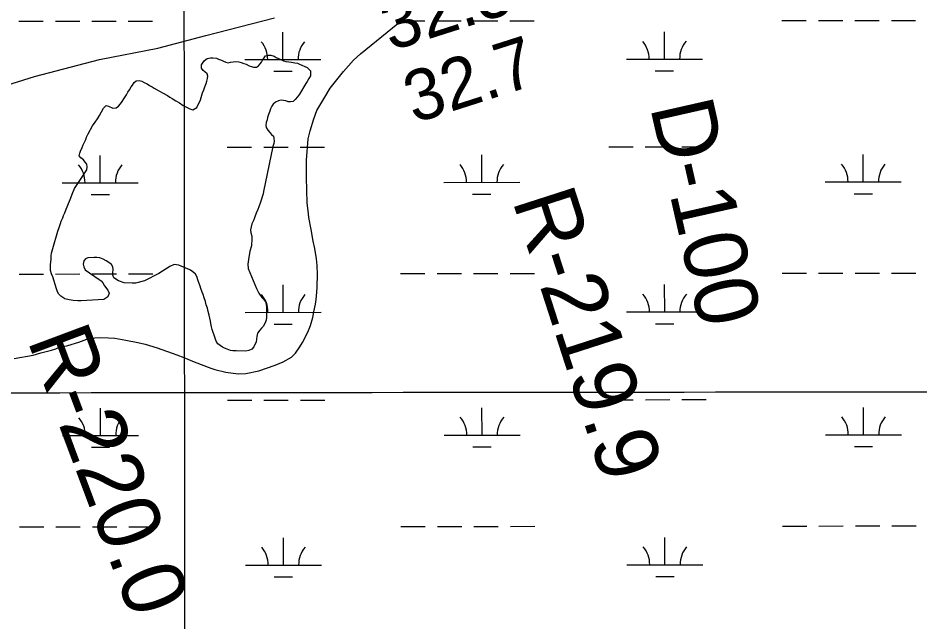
# Model space of a CAD drawing. Extents: x 3297753 to 3335611, y 652252 to 677623.
# Drawn here: x 3317419 to 3318606, y 666433 to 667228 of the extents above; entities that cross this region are included whole.
import ezdxf

# ---------------------------------------------------------------- set-up
doc = ezdxf.new("R2010")
doc.units = 0
for name, color, linetype in [('V-GRID-MAJR', 7, 'Continuous'), ('V-RIVR-RANG', 7, 'Continuous'), ('V-RIVR-RANG-IDEN', 7, 'Continuous'), ('V-ROAD-CNTR', 7, 'Continuous'), ('V-SITE-VEGE', 7, 'Continuous'), ('V-TOPO-SHOR', 7, 'Continuous'), ('V-WETL-SWMP', 7, 'Continuous')]:
    doc.layers.add(name, color=color, linetype=linetype)

msp = doc.modelspace()

# ---------------------------------------------------------------- linework, layer by layer
at = {"layer": 'V-GRID-MAJR'}
for points in [[(3317647.879, 657646.666), (3317644.7970000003, 660673.924), (3317638.625, 666735.341), (3317632.454, 672796.784), (3317629.365, 675830.954)], [(3301864.932, 666722.723), (3307122.83, 666726.164), (3312380.728, 666730.37), (3317638.625, 666735.341), (3322896.522, 666741.077), (3328154.418, 666747.577), (3333412.313, 666754.8420000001), (3333412.3140000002, 666754.8420000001)]]:
    msp.add_spline(points, degree=3, dxfattribs=at)
at = {"layer": 'V-ROAD-CNTR'}
msp.add_lwpolyline([(3317316.183, 667112.265), (3317441.097, 667151.101), (3317526.685, 667173.701), (3317603.272, 667188.452), (3317666.571, 667205.1950000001), (3317756.612, 667228.61)], dxfattribs=at)
at = {"layer": 'V-SITE-VEGE'}
for p, q in [((3317869.747, 667181.268), (3317925.924, 667226.709)), ((3317925.924, 667226.709), (3317930.546, 667231.188)), ((3317847.447, 667158.0400000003), (3317860.9220000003, 667172.7200000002)), ((3317860.9220000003, 667172.7200000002), (3317869.747, 667181.268)), ((3317830.127, 667135.9720000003), (3317847.447, 667158.0400000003)), ((3317822.903, 667124.09), (3317830.127, 667135.9720000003)), ((3317812.69, 667106.4610000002), (3317822.903, 667124.09)), ((3317808.375, 667095.357), (3317812.69, 667106.4610000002)), ((3317803.572, 667079.712), (3317808.375, 667095.357)), ((3317800.924, 667069.408), (3317803.572, 667079.712)), ((3317798.819, 667041.306), (3317800.924, 667069.408)), ((3317799.0870000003, 667032.1980000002), (3317798.819, 667041.306)), ((3317798.862, 667018.133), (3317799.0870000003, 667032.1980000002)), ((3317799.573, 666985.0180000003), (3317798.862, 667018.133)), ((3317801.41, 666970.508), (3317799.573, 666985.0180000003)), ((3317802.1550000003, 666965.53), (3317801.41, 666970.508)), ((3317805.215, 666949.758), (3317802.1550000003, 666965.53)), ((3317807.865, 666934.406), (3317805.215, 666949.758)), ((3317809.7800000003, 666924.858), (3317807.865, 666934.406)), ((3317812.045, 666911.1680000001), (3317809.7800000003, 666924.858)), ((3317812.733, 666902.468), (3317812.045, 666911.1680000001)), ((3317813.38, 666891.284), (3317812.733, 666902.468)), ((3317813.102, 666873.9100000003), (3317813.38, 666891.284)), ((3317811.603, 666857.797), (3317812.5810000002, 666867.297)), ((3317812.5810000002, 666867.297), (3317813.102, 666873.9100000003)), ((3317808.449, 666841.71), (3317810.677, 666851.606)), ((3317810.677, 666851.606), (3317811.603, 666857.797)), ((3317807.089, 666834.284), (3317808.449, 666841.71)), ((3317804.021, 666823.5750000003), (3317807.089, 666834.284)), ((3317798.43, 666810.422), (3317801.432, 666816.9940000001)), ((3317801.432, 666816.9940000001), (3317804.021, 666823.5750000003)), ((3317499.541, 666801.5570000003), (3317509.948, 666805.5280000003)), ((3317509.948, 666805.5280000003), (3317514.931, 666806.6890000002)), ((3317514.931, 666806.6890000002), (3317520.324, 666807.4300000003)), ((3317520.324, 666807.43), (3317526.949, 666807.737)), ((3317526.949, 666807.7370000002), (3317538.5300000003, 666807.5510000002)), ((3317538.5300000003, 666807.551), (3317546.798, 666807.0059999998)), ((3317546.798, 666807.006), (3317561.237, 666804.2930000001)), ((3317561.237, 666804.2930000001), (3317576.91, 666801.145)), ((3317793.728, 666800.981), (3317798.43, 666810.422)), ((3317463.3710000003, 666790.9640000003), (3317469.1950000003, 666792.9390000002)), ((3317469.1950000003, 666792.9390000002), (3317471.698, 666794.1410000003)), ((3317471.698, 666794.1410000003), (3317475.434, 666794.9070000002)), ((3317475.434, 666794.907), (3317484.987, 666797.237)), ((3317484.987, 666797.2370000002), (3317499.541, 666801.5570000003)), ((3317576.91, 666801.145), (3317586.806, 666798.917)), ((3317586.806, 666798.917), (3317602.451, 666794.1140000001)), ((3317602.451, 666794.1140000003), (3317628.3740000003, 666785.011)), ((3317784.401, 666787.063), (3317790.332, 666795.656)), ((3317790.332, 666795.656), (3317793.728, 666800.981)), ((3317414.372, 666780.1630000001), (3317439.272, 666784.73)), ((3317439.272, 666784.7300000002), (3317449.248, 666787.466)), ((3317449.248, 666787.466), (3317463.3710000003, 666790.964)), ((3317628.3740000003, 666785.011), (3317637.42, 666781.5560000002)), ((3317637.42, 666781.5560000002), (3317650.986, 666775.9590000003)), ((3317768.083, 666775.737), (3317778.937, 666781.7710000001)), ((3317778.937, 666781.7710000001), (3317784.401, 666787.063)), ((3317650.986, 666775.959), (3317673.193, 666767.326)), ((3317736.031, 666763.8390000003), (3317757.668, 666771.353)), ((3317757.668, 666771.353), (3317768.083, 666775.737)), ((3317673.193, 666767.326), (3317678.13, 666765.5940000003)), ((3317678.13, 666765.594), (3317692.968, 666762.0449999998)), ((3317692.968, 666762.045), (3317709.076, 666760.132)), ((3317709.076, 666760.132), (3317719.0100000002, 666760.388)), ((3317719.0100000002, 666760.3880000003), (3317736.031, 666763.8390000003))]:
    msp.add_line(p, q, dxfattribs=at)
at = {"layer": 'V-TOPO-SHOR'}
for points in [[(3317660.896, 667162.345), (3317660.9020000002, 667166.506), (3317662.524, 667169.277), (3317664.843, 667172.277), (3317668.083, 667174.817), (3317672.4760000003, 667175.964), (3317675.7120000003, 667175.96), (3317680.3340000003, 667175.257), (3317683.107, 667173.867), (3317687.0330000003, 667172.705), (3317689.806, 667171.3150000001), (3317692.808, 667169.922), (3317696.042, 667169.453), (3317699.049, 667169.912), (3317702.286, 667170.6), (3317705.754, 667171.057), (3317709.684, 667170.588), (3317713.149, 667169.889), (3317716.614, 667168.497), (3317719.619, 667167.567), (3317723.545, 667165.48), (3317726.316, 667164.321), (3317729.3200000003, 667163.3910000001), (3317733.019, 667163.616), (3317735.5640000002, 667165.23), (3317737.879, 667167.77), (3317739.503, 667170.309), (3317741.125, 667172.851), (3317742.9760000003, 667175.62), (3317745.063, 667178.3910000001), (3317748.5300000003, 667179.542), (3317751.998, 667179.304), (3317756.157, 667178.143), (3317759.159, 667176.287), (3317761.93, 667174.897), (3317768.629, 667171.88), (3317771.865, 667171.182), (3317775.793, 667170.481), (3317779.0270000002, 667170.014), (3317783.42, 667169.314), (3317786.8850000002, 667168.616), (3317789.656, 667167.454), (3317799.9620000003, 667163.045)], [(3317502.6350000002, 666856.109), (3317498.103, 666855.8470000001), (3317492.127, 666856.568), (3317486.673, 666857.172), (3317480.967, 666858.7220000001), (3317475.4930000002, 666862.372), (3317472.953, 666864.92), (3317471.34, 666867.926), (3317469.9590000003, 666871.858), (3317465.13, 666887.816), (3317463.289, 666891.748), (3317462.14, 666895.91), (3317461.915, 666899.84), (3317462.1520000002, 666904.002), (3317462.857, 666910.471), (3317463.094, 666915.3250000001), (3317463.561, 666918.792), (3317464.491, 666922.028), (3317465.191, 666925.031), (3317471.929, 666947.6730000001), (3317473.558, 666952.756), (3317475.184, 666957.839), (3317476.343, 666960.844), (3317478.2, 666965.462), (3317479.36, 666968.235), (3317480.752, 666971.932), (3317482.841, 666976.781), (3317484, 666979.554), (3317485.858, 666984.175), (3317487.019, 666987.177), (3317488.875, 666991.797), (3317490.732, 666996.4180000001), (3317493.7490000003, 667004.04), (3317501.627, 667015.816), (3317509.738, 667028.518), (3317510.438, 667032.446), (3317509.981, 667035.9130000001), (3317507.9050000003, 667038.6900000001), (3317505.367, 667041.47), (3317501.904, 667044.2490000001), (3317499.827, 667047.0260000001), (3317500.528, 667050.262), (3317501.687, 667053.033), (3317503.544, 667057.884), (3317504.935, 667061.118), (3317506.79, 667065.044), (3317508.415, 667068.509), (3317509.576, 667071.512), (3317511.431, 667075.9010000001), (3317517.227, 667086.294), (3317520.703, 667091.373), (3317523.947, 667095.529), (3317526.728, 667099.917), (3317531.827, 667109.617), (3317535.145, 667113.1190000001), (3317538.381, 667112.187), (3317544.128, 667109.654), (3317548.471, 667110.053), (3317551.711, 667112.359), (3317554.028, 667115.13), (3317556.344, 667118.362), (3317558.66, 667121.8250000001), (3317561.906, 667127.137), (3317563.991, 667130.601), (3317565.847, 667133.834), (3317568.394, 667137.529), (3317570.0160000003, 667140.068), (3317572.335, 667143.532), (3317574.649, 667145.608), (3317578.81, 667145.834), (3317582.044, 667145.135), (3317585.509, 667143.511), (3317589.435, 667141.424), (3317592.2060000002, 667139.571), (3317595.901, 667137.484), (3317598.674, 667136.093), (3317602.6, 667133.775), (3317605.3710000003, 667132.153), (3317610.452, 667129.372), (3317615.9960000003, 667126.357), (3317619.228, 667124.27), (3317622.228, 667122.185), (3317627.08, 667119.404), (3317631.698, 667116.392), (3317636.7770000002, 667113.147), (3317642.09, 667110.3640000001), (3317645.323, 667108.742), (3317649.483, 667107.348), (3317654.787, 667110.309), (3317659.4420000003, 667120.508), (3317662, 667129.751), (3317663.856, 667133.908), (3317665.248, 667137.836), (3317666.8740000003, 667142.225), (3317667.802, 667145.2270000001), (3317668.503, 667148.463), (3317669.201, 667151.699), (3317668.0500000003, 667154.937), (3317665.279, 667157.485), (3317662.74, 667159.107), (3317660.896, 667162.345)], [(3317799.9620000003, 667163.045), (3317804.205, 667158.648), (3317804.201, 667155.412), (3317803.963, 667151.9450000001), (3317801.879, 667148.482), (3317799.792, 667144.785), (3317797.938, 667142.245), (3317789.595, 667128.159), (3317787.0470000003, 667124.696), (3317784.034, 667121.002), (3317781.257, 667118.464), (3317777.79, 667117.7760000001), (3317774.784, 667118.011), (3317771.5500000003, 667119.1730000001), (3317768.545, 667119.64), (3317765.543, 667120.107), (3317761.842, 667119.421), (3317757.9080000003, 667117.346), (3317755.131, 667114.806), (3317753.278, 667112.269), (3317751.653, 667108.572), (3317750.492, 667105.5700000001), (3317748.8680000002, 667101.41), (3317747.707, 667097.482), (3317747.009, 667094.2490000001), (3317745.845, 667090.552), (3317745.378, 667087.316), (3317745.835, 667084.078), (3317747.912, 667080.838), (3317750.447, 667077.598), (3317752.987, 667075.053), (3317755.295, 667072.736), (3317755.983, 667069.501), (3317756.208, 667066.263), (3317755.973, 667063.258), (3317754.811, 667059.33), (3317742.464, 666999.944), (3317741.997, 666996.9400000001), (3317738.282, 666985.85), (3317735.96, 666979.6140000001), (3317734.798, 666976.147), (3317732.7090000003, 666971.297), (3317731.085, 666966.4450000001), (3317729.461, 666962.7490000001), (3317728.3000000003, 666959.978), (3317727.1410000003, 666957.205), (3317725.98, 666953.508), (3317725.279, 666949.58), (3317725.838, 666945.574), (3317727.02, 666941.216), (3317727.0160000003, 666937.98), (3317726.406, 666928.576), (3317724.3740000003, 666921.328), (3317722.574, 666910.277), (3317721.732, 666904.335), (3317722.193, 666898.4990000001), (3317733.2090000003, 666872.106), (3317736.289, 666865.919), (3317739.931, 666860.33), (3317742.239, 666858.0160000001), (3317744.774, 666854.544), (3317745.9250000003, 666851.307), (3317746.382, 666848.069), (3317746.378, 666844.601), (3317746.372, 666841.134), (3317746.366, 666837.898), (3317746.13, 666834.431), (3317745.661, 666830.734), (3317744.2660000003, 666826.112), (3317741.719, 666822.186), (3317739.634, 666819.878), (3317737.319, 666817.572), (3317734.538, 666813.415), (3317733.606, 666809.255), (3317732.671, 666802.091), (3317729.656, 666795.392), (3317727.108, 666792.623), (3317722.9450000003, 666790.549), (3317719.012, 666789.631), (3317706.3000000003, 666790.112), (3317701.9080000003, 666790.3520000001), (3317698.903, 666790.819), (3317694.514, 666792.214), (3317691.049, 666793.604), (3317688.278, 666794.997), (3317685.507, 666797.082), (3317682.275, 666799.629), (3317679.969, 666802.8690000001), (3317678.589, 666807.033), (3317674.909, 666818.365), (3317673.989, 666821.834), (3317672.84, 666826.2270000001), (3317672.384, 666829.465), (3317671.6950000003, 666833.395), (3317670.778, 666837.327), (3317669.629, 666841.951), (3317668.48, 666846.344), (3317667.102, 666850.7390000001), (3317665.953, 666855.132), (3317664.11, 666859.759), (3317662.7290000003, 666864.154)], [(3317662.7290000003, 666864.154), (3317661.58, 666867.623), (3317659.969, 666872.247), (3317658.818, 666875.254), (3317656.518, 666882.424), (3317654.447, 666888.205), (3317652.833, 666891.214), (3317649.37, 666893.993), (3317646.37, 666896.541), (3317645.446, 666897.004), (3317630.803, 666903.053), (3317624.884, 666903.742), (3317619.031, 666901.409), (3317604.523, 666892.215), (3317585.958, 666882.207), (3317573.7600000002, 666879.09), (3317569.599, 666879.327), (3317559.092, 666879.5160000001), (3317551.728, 666882.262), (3317545.623, 666886.327), (3317544.25, 666889.762), (3317544.1950000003, 666893.469), (3317544.433, 666896.934), (3317544.205, 666900.635), (3317542.131, 666903.873), (3317538.668, 666906.42), (3317535.436, 666908.7390000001), (3317531.278, 666910.826), (3317526.89, 666912.4500000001), (3317522.9590000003, 666913.15), (3317519.492, 666913.156), (3317511.169, 666912.474), (3317507.931, 666911.3250000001), (3317505.848, 666908.786), (3317505.148, 666904.1630000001), (3317505.8340000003, 666900.926), (3317507.677, 666896.993), (3317526.15, 666884.019), (3317528.69, 666882.397), (3317530.998, 666879.62), (3317533.0700000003, 666875.917), (3317537.683, 666870.16), (3317539.102, 666865.9990000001), (3317537.549, 666861.246), (3317532.311, 666857.8420000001), (3317502.6350000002, 666856.109)]]:
    msp.add_lwpolyline(points, dxfattribs=at)
at = {"layer": 'V-WETL-SWMP'}
for p, q in [((3317420.4789384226, 667223.9471215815), (3317452.4789213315, 667223.9796824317)), ((3317468.4789127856, 667223.9959628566), (3317500.478895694, 667224.0285237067)), ((3317516.478887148, 667224.0448041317), (3317548.478870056, 667224.0773649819)), ((3317564.4788615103, 667224.093645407), (3317596.4788444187, 667224.1262062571)), ((3317922.3866703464, 667224.457826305), (3317954.386653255, 667224.4903871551)), ((3317970.3866447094, 667224.5066675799), (3318002.3866276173, 667224.53922843)), ((3318018.386619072, 667224.5555088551), (3318050.3866019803, 667224.5880697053)), ((3318066.3865934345, 667224.6043501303), (3318098.386576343, 667224.6369109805)), ((3318424.2944022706, 667224.968531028), (3318456.294385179, 667225.0010918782)), ((3318472.294376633, 667225.0173723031), (3318504.2943595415, 667225.0499331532)), ((3318520.294350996, 667225.0662135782), (3318552.2943339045, 667225.0987744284)), ((3318568.2943253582, 667225.1150548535), (3318600.2943082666, 667225.1476157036)), ((3317767.8463889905, 667173.5585578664), (3317767.80975467, 667209.5585344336)), ((3318269.7541209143, 667174.0692625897), (3318269.7174865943, 667210.069239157)), ((3317717.846415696, 667173.5076815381), (3317817.846362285, 667173.6094341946)), ((3318219.75414762, 667174.0183862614), (3318319.7540942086, 667174.1201389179)), ((3317755.862098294, 667158.1153575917), (3317779.862085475, 667158.1397782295)), ((3318257.7698302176, 667158.626062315), (3318281.7698173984, 667158.6504829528)), ((3317694.55589411, 667058.0519384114), (3317726.5558770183, 667058.0844992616)), ((3317742.555868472, 667058.1007796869), (3317774.5558513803, 667058.1333405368)), ((3317790.5558428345, 667058.1496209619), (3317822.555825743, 667058.1821818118)), ((3318196.4636260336, 667058.5626431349), (3318228.463608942, 667058.595203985)), ((3318244.463600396, 667058.6114844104), (3318276.4635833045, 667058.6440452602)), ((3318292.4635747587, 667058.6603256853), (3318324.4635576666, 667058.6928865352)), ((3317527.5392314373, 667011.4519765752), (3317527.5025971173, 667047.4519531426)), ((3318029.446963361, 667011.9626812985), (3318029.4103290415, 667047.9626578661)), ((3318531.3546952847, 667012.4733860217), (3318531.3180609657, 667048.4733625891)), ((3317477.5392581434, 667011.4011002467), (3317577.5392047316, 667011.5028529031)), ((3317979.446990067, 667011.91180497), (3318079.4469366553, 667012.0135576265)), ((3318481.3547219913, 667012.4225096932), (3318581.354668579, 667012.5242623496)), ((3317515.5549407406, 666996.0087763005), (3317539.554927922, 666996.0331969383)), ((3318017.462672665, 666996.5194810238), (3318041.4626598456, 666996.5439016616)), ((3318519.370404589, 666997.030185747), (3318543.3703917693, 666997.0546063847)), ((3317420.8174751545, 666891.2723381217), (3317452.8174580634, 666891.3048989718)), ((3317468.8174495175, 666891.3211793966), (3317500.8174324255, 666891.3537402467)), ((3317516.8174238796, 666891.3700206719), (3317548.817406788, 666891.402581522)), ((3317564.817398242, 666891.418861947), (3317596.81738115, 666891.4514227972)), ((3317922.7252070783, 666891.783042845), (3317954.7251899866, 666891.8156036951)), ((3317970.725181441, 666891.83188412), (3318002.725164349, 666891.8644449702)), ((3318018.725155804, 666891.8807253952), (3318050.725138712, 666891.9132862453)), ((3318066.725130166, 666891.9295666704), (3318098.7251130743, 666891.9621275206)), ((3318424.632939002, 666892.2937475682), (3318456.632921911, 666892.3263084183)), ((3318472.632913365, 666892.3425888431), (3318504.6328962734, 666892.3751496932)), ((3318520.6328877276, 666892.3914301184), (3318552.632870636, 666892.4239909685)), ((3318568.63286209, 666892.4402713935), (3318600.6328449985, 666892.4728322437)), ((3317768.1849257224, 666840.8837744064), (3317768.148291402, 666876.8837509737)), ((3318270.0926576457, 666841.3944791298), (3318270.056023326, 666877.394455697)), ((3317718.184952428, 666840.8328980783), (3317818.1848990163, 666840.9346507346)), ((3318220.0926843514, 666841.3436028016), (3318320.0926309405, 666841.4453554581)), ((3317756.2006350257, 666825.4405741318), (3317780.2006222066, 666825.4649947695)), ((3318258.108366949, 666825.9512788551), (3318282.1083541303, 666825.975699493)), ((3317694.8944308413, 666725.3771549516), (3317726.8944137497, 666725.4097158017)), ((3317742.894405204, 666725.4259962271), (3317774.8943881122, 666725.458557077)), ((3317790.8943795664, 666725.474837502), (3317822.8943624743, 666725.5073983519)), ((3318196.8021627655, 666725.887859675), (3318228.802145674, 666725.9204205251)), ((3318244.802137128, 666725.9367009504), (3318276.802120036, 666725.9692618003)), ((3318292.80211149, 666725.9855422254), (3318324.8020943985, 666726.0181030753)), ((3317527.877768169, 666678.7771931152), (3317527.841133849, 666714.7771696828)), ((3318029.7855000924, 666679.2878978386), (3318029.7488657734, 666715.2878744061)), ((3318531.6932320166, 666679.7986025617), (3318531.656597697, 666715.7985791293)), ((3317477.8777948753, 666678.7263167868), (3317577.8777414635, 666678.8280694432)), ((3317979.7855267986, 666679.2370215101), (3318079.7854733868, 666679.3387741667)), ((3318481.693258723, 666679.7477262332), (3318581.693205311, 666679.8494788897)), ((3317515.8934774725, 666663.3339928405), (3317539.8934646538, 666663.3584134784)), ((3318017.801209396, 666663.8446975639), (3318041.801196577, 666663.8691182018)), ((3318519.7089413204, 666664.355402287), (3318543.7089285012, 666664.3798229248)), ((3317421.156011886, 666558.5975546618), (3317453.155994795, 666558.630115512)), ((3317469.155986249, 666558.6463959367), (3317501.1559691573, 666558.6789567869)), ((3317517.1559606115, 666558.695237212), (3317549.1559435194, 666558.7277980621)), ((3317565.1559349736, 666558.7440784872), (3317597.155917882, 666558.7766393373)), ((3317923.0637438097, 666559.1082593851), (3317955.0637267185, 666559.1408202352)), ((3317971.0637181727, 666559.1571006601), (3318003.063701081, 666559.1896615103)), ((3318019.0636925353, 666559.2059419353), (3318051.0636754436, 666559.2385027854)), ((3318067.063666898, 666559.2547832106), (3318099.063649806, 666559.2873440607)), ((3318424.971475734, 666559.6189641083), (3318456.9714586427, 666559.6515249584)), ((3318472.9714500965, 666559.6678053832), (3318504.971433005, 666559.7003662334)), ((3318520.9714244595, 666559.7166466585), (3318552.971407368, 666559.7492075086)), ((3318568.971398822, 666559.7654879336), (3318600.97138173, 666559.7980487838)), ((3317768.523462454, 666508.2089909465), (3317768.4868281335, 666544.2089675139)), ((3318270.4311943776, 666508.71969567), (3318270.3945600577, 666544.7196722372)), ((3317718.5234891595, 666508.1581146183), (3317818.523435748, 666508.2598672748)), ((3318220.4312210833, 666508.6688193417), (3318320.4311676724, 666508.7705719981)), ((3317756.539171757, 666492.7657906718), (3317780.5391589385, 666492.7902113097)), ((3318258.446903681, 666493.2764953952), (3318282.446890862, 666493.3009160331))]:
    msp.add_line(p, q, dxfattribs=at)
for centre, radius, start, end in [((3317712.602999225, 667173.9771495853), 35.24628790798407, 359.28648001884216, 40.83013835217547), ((3317823.088812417, 667174.0895718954), 35.246287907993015, 139.28647683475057, 180.8301351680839), ((3318214.510731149, 667174.4878543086), 35.24628790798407, 359.28648001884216, 40.83013835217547), ((3318324.996544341, 667174.6002766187), 35.246287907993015, 139.28647683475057, 180.8301351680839), ((3317472.295841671, 667011.8705682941), 35.24628790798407, 359.28648001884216, 40.83013835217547), ((3317582.7816548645, 667011.9829906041), 35.246287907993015, 139.28647683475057, 180.8301351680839), ((3317974.2035735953, 667012.3812730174), 35.24628790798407, 359.28648001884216, 40.83013835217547), ((3318084.689386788, 667012.4936953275), 35.246287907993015, 139.28647683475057, 180.8301351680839), ((3318476.111305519, 667012.8919777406), 35.24628790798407, 359.28648001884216, 40.83013835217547), ((3318586.597118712, 667013.0044000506), 35.246287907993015, 139.28647683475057, 180.8301351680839), ((3317712.941535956, 666841.3023661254), 35.24628790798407, 359.28648001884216, 40.83013835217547), ((3317823.427349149, 666841.4147884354), 35.246287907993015, 139.28647683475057, 180.8301351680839), ((3318214.8492678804, 666841.8130708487), 35.24628790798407, 359.28648001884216, 40.83013835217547), ((3318325.335081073, 666841.9254931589), 35.246287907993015, 139.28647683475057, 180.8301351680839), ((3317472.634378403, 666679.1957848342), 35.24628790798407, 359.28648001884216, 40.83013835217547), ((3317583.120191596, 666679.3082071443), 35.246287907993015, 139.28647683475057, 180.8301351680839), ((3317974.5421103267, 666679.7064895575), 35.24628790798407, 359.28648001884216, 40.83013835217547), ((3318085.0279235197, 666679.8189118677), 35.246287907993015, 139.28647683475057, 180.8301351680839), ((3318476.449842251, 666680.2171942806), 35.24628790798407, 359.28648001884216, 40.83013835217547), ((3318586.935655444, 666680.3296165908), 35.246287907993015, 139.28647683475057, 180.8301351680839), ((3317713.280072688, 666508.6275826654), 35.24628790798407, 359.28648001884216, 40.83013835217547), ((3317823.7658858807, 666508.7400049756), 35.246287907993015, 139.28647683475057, 180.8301351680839), ((3318215.1878046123, 666509.1382873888), 35.24628790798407, 359.28648001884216, 40.83013835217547), ((3318325.6736178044, 666509.2507096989), 35.246287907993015, 139.28647683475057, 180.8301351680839)]:
    msp.add_arc(centre, radius, start, end, dxfattribs=at)

# ---------------------------------------------------------------- texts
at = {"layer": 'V-RIVR-RANG'}
for s, p in [('32.5', (3317909.6270713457, 667184.4140152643)), ('32.7', (3317940.318071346, 667089.2400152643))]:
    msp.add_text(s, height=67, rotation=17.728325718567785, dxfattribs=at).set_placement(p)
at = {"layer": 'V-RIVR-RANG-IDEN'}
for s, height, rotation, p in [('D-100', 82.99999999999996, 282.75432571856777, (3318250.6296692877, 667111.5879366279)), ('R-219.9', 82.99999800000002, 287.8728314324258, (3318069.2797084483, 666988.3608289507)), ('R-220.0', 82.999998, 290.5087934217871, (3317431.109343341, 666804.5206055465))]:
    msp.add_text(s, height=height, rotation=rotation, dxfattribs=at).set_placement(p)

doc.saveas('drawing.dxf')
